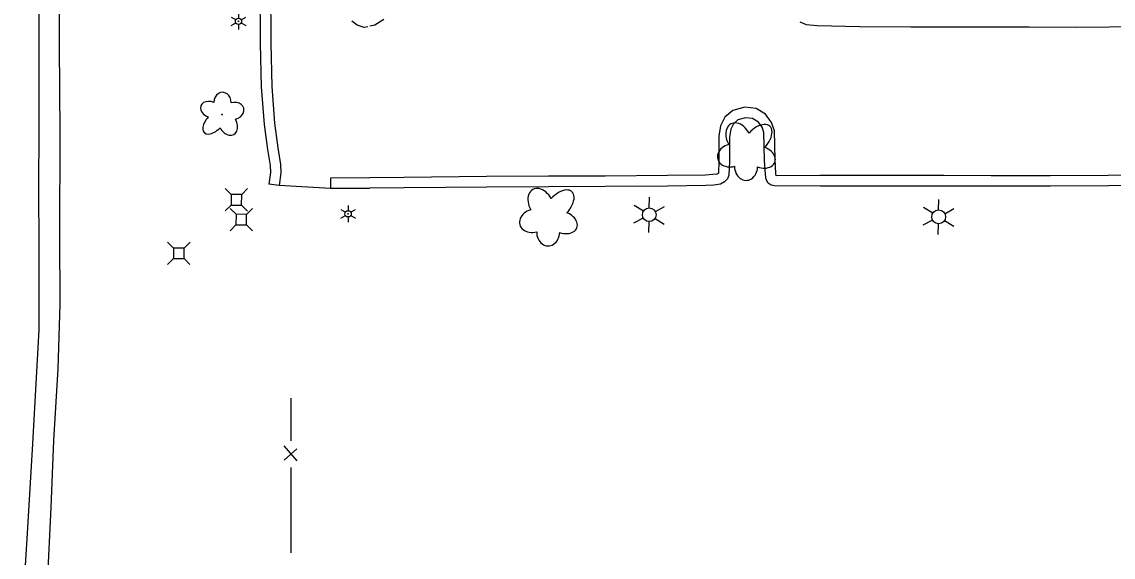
# Model space of a CAD drawing. Extents: x 588843 to 2552415, y 180129 to 269402.
# Drawn here: x 594778.2 to 595037.9, y 183985.5 to 184112.9 of the extents above; entities that cross this region are included whole.
import ezdxf

# ---------------------------------------------------------------- set-up
doc = ezdxf.new("R2010")
doc.units = 0
for name, color, linetype in [('Default', 7, 'Continuous'), ('E_DWY', 7, 'Continuous'), ('E_FEN_P', 7, 'Continuous'), ('E_LAND_Vegetation', 7, 'Continuous'), ('E_LTG', 7, 'Continuous'), ('E_RDWY', 7, 'Continuous'), ('E_RDWY_Gravel', 7, 'Continuous'), ('E_UTL_AG_Bold', 7, 'Continuous'), ('Level 14', 7, 'Continuous'), ('Level 17', 7, 'Continuous'), ('Level 18', 7, 'Continuous')]:
    doc.layers.add(name, color=color, linetype=linetype)

# ---------------------------------------------------------------- blocks, each defined once
blk = doc.blocks.new('DTRE')
at = {"layer": 'Default'}
blk.add_circle((-0.18, 0), 0.183, dxfattribs=at)
for centre, major_axis, ratio in [((-1.87, 5.32), (1.36, -4.98), 0.782863), ((4.06, 2.74), (-5.27, -2.93), 0.691916), ((-5.87, 0.15), (4.93, -0.12), 0.832022), ((-2.49, -5.24), (1.8, 4.86), 0.716896), ((3.54, -3.71), (-5.01, 4.58), 0.560249)]:
    blk.add_ellipse(centre, major_axis=major_axis, ratio=ratio, start_param=1.570796, end_param=4.712389, dxfattribs=at)
blk = doc.blocks.new('LPOL')
at = {"layer": 'Default'}
for p, q in [((-4, 0), (-1.5, 0)), ((-0.75, 1.3), (-2, 3.46)), ((0.75, 1.3), (2, 3.46)), ((1.5, 0), (4, 0)), ((-2, -3.46), (-0.75, -1.3)), ((2, -3.46), (0.75, -1.3))]:
    blk.add_line(p, q, dxfattribs=at)
for radius in [1.5, 1.5, 1.5, 0.125]:
    blk.add_circle((0, 0), radius, dxfattribs=at)
blk = doc.blocks.new('PED')
at = {"layer": 'Default'}
for p, q in [((-2.5, 2.5), (-5.33, 5.33)), ((2.5, 2.5), (5.33, 5.33)), ((-2.5, -2.5), (-5.33, -5.33)), ((2.5, -2.5), (5.33, -5.33))]:
    blk.add_line(p, q, dxfattribs=at)
blk.add_lwpolyline([(-2.5, -2.5), (2.5, -2.5), (2.5, 2.5), (-2.5, 2.5)], close=True, dxfattribs=at)

msp = doc.modelspace()

# ---------------------------------------------------------------- linework, layer by layer
at = {"layer": 'E_DWY'}
for points in [[(594910.19, 184307.25), (594893.15, 184307.11), (594876.64, 184307.14), (594860.81, 184307.13), (594839.86, 184307.15), (594833.09, 184307.18), (594833.3, 184287.93), (594833.44, 184270.64), (594833.67, 184247.1), (594833.82, 184228.45), (594834.02, 184210.87), (594834.22, 184186.97), (594834.31, 184171.42), (594834.55, 184151.65), (594834.69, 184136.47), (594834.88, 184121.51), (594834.96, 184107.79), (594835.21, 184097.45), (594835.9, 184088.54), (594836.68, 184082.59), (594837.29, 184078.75), (594837.38, 184077.08), (594837, 184074.31)], [(594910.26, 184304.75), (594893.15, 184304.61), (594876.63, 184304.64), (594860.81, 184304.63), (594839.85, 184304.65), (594835.62, 184304.67), (594835.8, 184287.95), (594835.94, 184270.66), (594836.17, 184247.12), (594836.32, 184228.47), (594836.52, 184210.89), (594836.72, 184186.98), (594836.81, 184171.45), (594837.05, 184151.68), (594837.19, 184136.5), (594837.38, 184121.53), (594837.46, 184107.83), (594837.71, 184097.57), (594838.38, 184088.8), (594839.15, 184082.95), (594839.78, 184079.01), (594839.89, 184076.97), (594839.47, 184073.97)], [(594860.53, 184111.72), (594859.68, 184111.63), (594858.04, 184112.13), (594856.72, 184113.08)], [(594851.65, 184075.76), (594851.66, 184073.26), (594839.47, 184073.97), (594837, 184074.33)], [(594860.99, 184075.79), (594851.65, 184075.76)], [(594861.07, 184073.29), (594851.66, 184073.26)]]:
    msp.add_lwpolyline(points, dxfattribs=at)
at = {"layer": 'E_FEN_P'}
for p, q in [((594843.76, 184008.46), (594840.67, 184012.01)), ((594840.67, 184008.62), (594843.7, 184011.29))]:
    msp.add_line(p, q, dxfattribs=at)
for points in [[(594842.34, 184013.2), (594842.35, 184023.38)], [(594842.31, 183996.7), (594842.33, 184006.89)], [(594842.3, 183986.52), (594842.31, 183996.7)]]:
    msp.add_lwpolyline(points, dxfattribs=at)
at = {"layer": 'E_RDWY'}
for points in [[(594782.33, 184085.52), (594782.32, 184107.47), (594782.33, 184125.49), (594782.28, 184144.3), (594782.29, 184161.67), (594782.28, 184184.35), (594782.29, 184201.25), (594782.23, 184216.61), (594782.14, 184232.8), (594782.03, 184246.02), (594782, 184261.41), (594781.83, 184276.25), (594781.74, 184294.09), (594781.68, 184307.57), (594781.55, 184320.73), (594786.24, 184342.72)], [(594778.22, 183969.38), (594779.54, 183991.22), (594780.87, 184012.46), (594781.66, 184026.85), (594782.33, 184039.66), (594782.38, 184057.24), (594782.28, 184075.34), (594782.33, 184085.52)]]:
    msp.add_lwpolyline(points, dxfattribs=at)
at = {"layer": 'E_RDWY_Gravel'}
for points in [[(594787.35, 184086.39), (594787.19, 184107.42), (594787.19, 184126.47), (594786.93, 184144.93), (594787.08, 184161.03), (594787.01, 184178.4), (594787.25, 184196.81), (594787.27, 184216.9), (594787.12, 184235.24), (594787.11, 184252.01), (594787.11, 184270.27), (594787.02, 184287.15), (594787.1, 184305.38), (594787.12, 184319.98), (594787.21, 184330.28), (594787.31, 184332.44), (594787.48, 184334.07), (594787.59, 184334.77), (594788.13, 184336.24), (594788.46, 184338.33), (594788.64, 184342.67)], [(594784.35, 183979.21), (594785.18, 183997.3), (594785.86, 184013.32), (594786.88, 184030.32), (594787.35, 184045.7), (594787.28, 184062.11), (594787.35, 184086.39)]]:
    msp.add_lwpolyline(points, dxfattribs=at)
at = {"layer": 'Level 14'}
for p, q in [((594926.16, 184067.86), (594923.93, 184069.22)), ((594927.53, 184068.66), (594927.6, 184071.18)), ((594928.97, 184067.77), (594931.15, 184069.02)), ((594996.39, 184068.17), (594996.46, 184070.68)), ((594926.07, 184066.22), (594923.77, 184065.03)), ((594995.02, 184067.36), (594992.79, 184068.73)), ((594997.83, 184067.28), (595000.01, 184068.52)), ((594927.43, 184065.38), (594927.36, 184062.78)), ((594928.93, 184066.14), (594931.11, 184064.77)), ((594994.93, 184065.73), (594992.63, 184064.53)), ((594996.3, 184064.89), (594996.22, 184062.29)), ((594997.79, 184065.64), (594999.98, 184064.28))]:
    msp.add_line(p, q, dxfattribs=at)
for centre in [(594927.52, 184067.02), (594996.39, 184066.53)]:
    msp.add_circle(centre, 1.64, dxfattribs=at)
at = {"layer": 'Level 17'}
for points in [[(594861.01, 184112.03), (594862.24, 184112.24), (594864.34, 184113.61)], [(594963.32, 184112.96), (594964.83, 184112.3), (594967.49, 184112.04), (594977.6, 184111.81), (594989.73, 184111.73), (595001.81, 184111.73), (595017.89, 184111.75), (595029.09, 184111.7), (595044.79, 184111.85)], [(595050.54, 184076.5), (595036.75, 184076.37), (595022.94, 184076.29), (595008.9, 184076.31), (594997.62, 184076.36), (594982.91, 184076.35), (594968.22, 184076.33), (594957.72, 184076.28), (594957.68, 184076.84), (594957.46, 184080.15), (594957.3, 184086.99), (594956.65, 184089.01), (594955.21, 184090.94), (594952.94, 184092.33), (594950.28, 184092.61), (594947.38, 184091.87), (594945.53, 184090.26), (594944.49, 184088.15), (594944.08, 184085.69), (594944.08, 184079.75), (594944, 184076.95), (594943.98, 184076.92), (594943.92, 184076.85), (594943.67, 184076.71), (594942.66, 184076.58), (594940.9, 184076.46), (594931.85, 184076.35), (594917.01, 184076.22), (594903.57, 184076.19), (594888.82, 184076.1), (594869.19, 184075.9), (594861.07, 184075.84)], [(595050.71, 184074), (595036.77, 184073.87), (595022.95, 184073.79), (595008.89, 184073.81), (594997.62, 184073.86), (594982.91, 184073.85), (594968.2, 184073.83), (594957.35, 184073.94), (594956.54, 184074.05), (594955.83, 184074.55), (594955.32, 184075.44), (594955.18, 184076.62), (594954.96, 184080.04), (594954.81, 184086.57), (594954.4, 184087.84), (594953.49, 184089.06), (594952.11, 184089.9), (594950.46, 184090.08), (594948.58, 184089.6), (594947.55, 184088.7), (594946.9, 184087.37), (594946.58, 184085.48), (594946.58, 184079.71), (594946.48, 184076.46), (594946.15, 184075.57), (594945.46, 184074.84), (594944.46, 184074.29), (594942.9, 184074.1), (594941, 184073.96), (594931.88, 184073.85), (594917.02, 184073.72), (594903.58, 184073.69), (594888.84, 184073.6), (594869.21, 184073.4), (594861.07, 184073.34)]]:
    msp.add_lwpolyline(points, dxfattribs=at)
at = {"layer": 'Level 18'}
for centre, major_axis, ratio in [((594948.86, 184085.11), (1.95, -3.52), 0.691916), ((594953.15, 184084.76), (-3.06, -3.34), 0.560249), ((594947.13, 184081.16), (3.32, 0.9), 0.782863), ((594954.17, 184080.73), (-3.24, 1.21), 0.716896), ((594950.57, 184078.49), (0.09, 3.29), 0.832022), ((594901.76, 184069.51), (1.95, -3.52), 0.691916), ((594906.05, 184069.17), (-3.06, -3.34), 0.560249), ((594900.03, 184065.57), (3.32, 0.9), 0.782863), ((594907.07, 184065.14), (-3.24, 1.21), 0.716896), ((594903.47, 184062.89), (0.09, 3.29), 0.832022)]:
    msp.add_ellipse(centre, major_axis=major_axis, ratio=ratio, start_param=1.570796, end_param=4.712389, dxfattribs=at)

# ---------------------------------------------------------------- block references
at = {"layer": 'E_LAND_Vegetation', "xscale": 0.5000000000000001, "yscale": 0.5, "rotation": -90.36283032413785}
msp.add_blockref('DTRE', (594825.86, 184090.78), dxfattribs=at)
at = {"layer": 'E_LTG', "yscale": 0.5}
for p, xscale, rotation in [((594829.78, 184113.08), 0.5000000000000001, -90.36283032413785), ((594855.87, 184067.24), 0.4999999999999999, -90.21750690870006)]:
    msp.add_blockref('LPOL', p, dxfattribs=dict(at, xscale=xscale, rotation=rotation))
at = {"layer": 'E_UTL_AG_Bold', "xscale": 0.4999999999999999, "yscale": 0.5, "rotation": -90.21750690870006}
for p in [(594829.28, 184070.58), (594830.44, 184065.87), (594815.57, 184057.85)]:
    msp.add_blockref('PED', p, dxfattribs=at)

doc.saveas('drawing.dxf')
